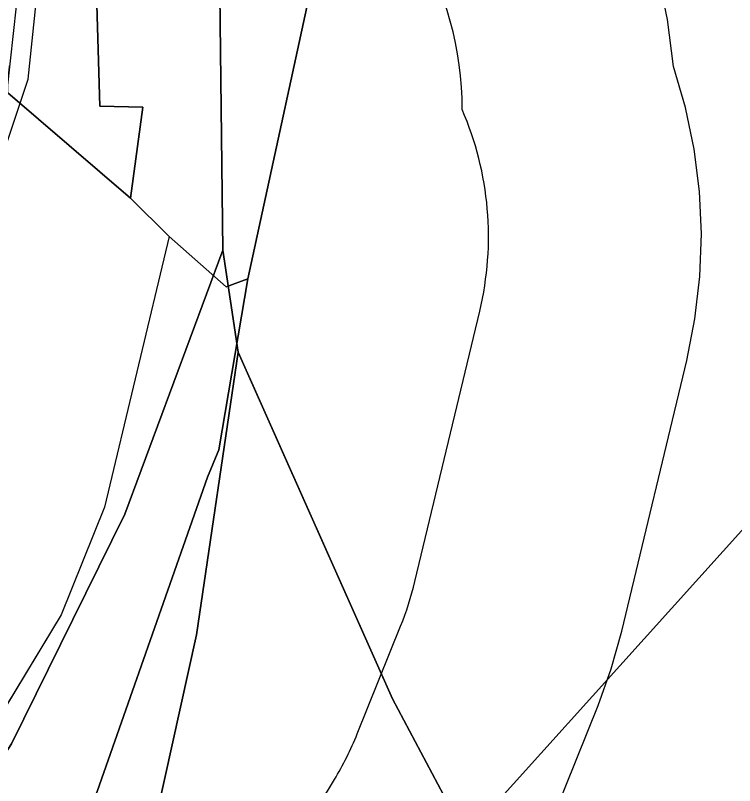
# Model space of a CAD drawing. Extents: x -690419 to -685080, y -987825 to -981190.
# Drawn here: x -686529.1 to -686461.5, y -986607.4 to -986534.9 of the extents above; entities that cross this region are included whole.
import ezdxf

# ---------------------------------------------------------------- set-up
doc = ezdxf.new("R2010")
doc.units = 0
for name, color, linetype in [('BPEJ (S) - hranice', 7, 'Continuous'), ('BPEJ I-II ochrana', 7, 'Continuous'), ('Lesy hospodářské', 7, 'Continuous'), ('OP elektro VN (S)', 7, 'Continuous'), ('OP lesa 30 m (S)', 7, 'Continuous'), ('OP lesa 50 m (S)', 7, 'Continuous'), ('Plochy lesní všeobecné LU (S)', 7, 'Continuous'), ('Plochy přírodní všeobecné NU (S)', 7, 'Continuous'), ('Plochy smíšené nezastavěného území všeobecné MU (S)', 7, 'Continuous'), ('Plochy zemědělské všeobecné AU (S)', 7, 'Continuous'), ('Regulační bloky STABILIZOVANÉ (S)', 7, 'Continuous'), ('USES LBC (S)', 7, 'Continuous'), ('USES LBK (S)', 7, 'Continuous'), ('USES_ŠRAFY (S)', 7, 'Continuous'), ('Záplavové území aktivní zóna (S)', 7, 'Continuous'), ('Záplavové území Q100 (S)', 7, 'Continuous')]:
    doc.layers.add(name, color=color, linetype=linetype)

msp = doc.modelspace()

# ---------------------------------------------------------------- linework, layer by layer
at = {"layer": 'BPEJ (S) - hranice'}
for points in [[(-686375.24, -986744.51), (-686391.37, -986730.86), (-686413.34, -986713.5), (-686428.58, -986697.9), (-686444.53, -986681.24), (-686459.41, -986662.82), (-686465.97, -986648.82), (-686475.89, -986633.58), (-686487.23, -986611.25), (-686493.61, -986599.2), (-686508.14, -986566.6), (-686509.56, -986557.03), (-686509.91, -986527.61), (-686516.5, -986485.5), (-686525.5, -986404.5), (-686531, -986377.5), (-686552.5, -986323), (-686582, -986265), (-686624.5, -986197.5)], [(-686624.5, -986197.5), (-686582, -986265), (-686552.5, -986323), (-686531, -986377.5), (-686525.5, -986404.5), (-686516.5, -986485.5), (-686509.91, -986527.61), (-686509.56, -986557.03), (-686518.77, -986581.84), (-686523.65, -986591.75), (-686529.41, -986603.45), (-686545, -986627.55), (-686542.16, -986638.89), (-686547.48, -986647.4), (-686557.23, -986661.75), (-686564.67, -986673.09), (-686571.4, -986672.38), (-686580.97, -986689.75), (-686595.5, -986714.56), (-686608.97, -986738.66), (-686620.84, -986764.35)], [(-686620.84, -986764.35), (-686608.97, -986738.66), (-686595.5, -986714.56), (-686580.97, -986689.75), (-686571.4, -986672.38), (-686564.67, -986673.09), (-686557.23, -986661.75), (-686547.48, -986647.4), (-686542.16, -986638.89), (-686545, -986627.55), (-686529.41, -986603.45), (-686523.65, -986591.75), (-686518.77, -986581.84), (-686509.56, -986557.03), (-686508.14, -986566.6), (-686512.04, -986593.18), (-686518.77, -986623.66), (-686526.92, -986645.98), (-686533.1, -986664.31), (-686538.8, -986681.24), (-686554.39, -986713.14), (-686566.44, -986738.3), (-686581.15, -986770.38)], [(-686581.15, -986770.38), (-686566.44, -986738.3), (-686554.39, -986713.14), (-686538.8, -986681.24), (-686533.1, -986664.31), (-686526.92, -986645.98), (-686518.77, -986623.66), (-686512.04, -986593.18), (-686508.14, -986566.6), (-686493.61, -986599.2), (-686487.23, -986611.25), (-686475.89, -986633.58), (-686465.97, -986648.82), (-686459.41, -986662.82), (-686444.53, -986681.24), (-686428.58, -986697.9), (-686413.34, -986713.5), (-686391.37, -986730.86), (-686375.24, -986744.51)]]:
    msp.add_lwpolyline(points, dxfattribs=at)
at = {"layer": 'BPEJ I-II ochrana'}
for p, q in [((-686523.48, -986463.86), (-686521.13, -986543.48)), ((-686521.13, -986543.48), (-686517.08, -986543.59)), ((-686517.08, -986543.59), (-686518.23, -986552.13)), ((-686518.23, -986552.13), (-686514.6, -986555.75)), ((-686514.6, -986555.75), (-686520.7, -986581.19)), ((-686520.7, -986581.19), (-686524.77, -986591.31)), ((-686524.77, -986591.31), (-686548.81, -986631.14))]:
    msp.add_line(p, q, dxfattribs=at)
for points in [[(-686510.444, -986559.41), (-686509.56, -986557.03), (-686509.91, -986527.61), (-686516.5, -986485.5), (-686523.801, -986419.79)], [(-686566.838, -986672.861), (-686564.67, -986673.09), (-686557.23, -986661.75), (-686547.48, -986647.4), (-686542.16, -986638.89), (-686545, -986627.55), (-686529.41, -986603.45), (-686523.65, -986591.75), (-686518.77, -986581.84), (-686510.444, -986559.41)], [(-686503.832, -986576.266), (-686508.14, -986566.6), (-686509.816, -986578.02)], [(-686333.942, -986776.178), (-686334.13, -986776.05), (-686351.85, -986762.93), (-686375.24, -986744.51), (-686391.37, -986730.86), (-686413.34, -986713.5), (-686428.58, -986697.9), (-686444.53, -986681.24), (-686459.41, -986662.82), (-686465.97, -986648.82), (-686475.89, -986633.58), (-686487.23, -986611.25), (-686493.61, -986599.2), (-686503.832, -986576.266)], [(-686509.816, -986578.02), (-686512.04, -986593.18), (-686518.77, -986623.66), (-686526.92, -986645.98), (-686533.1, -986664.31), (-686538.8, -986681.24), (-686554.39, -986713.14), (-686566.44, -986738.3), (-686581.15, -986770.38), (-686592.192, -986791.689)]]:
    msp.add_lwpolyline(points, dxfattribs=at)
at = {"layer": 'Lesy hospodářské'}
msp.add_lwpolyline([(-686523.48, -986463.86), (-686521.13, -986543.48), (-686517.08, -986543.59), (-686518.23, -986552.13), (-686514.6, -986555.75), (-686520.7, -986581.19), (-686524.77, -986591.31), (-686548.81, -986631.14), (-686545.48, -986632.64), (-686548.741, -986638.781), (-686561.292, -986662.417), (-686615.53, -986764.56)], dxfattribs=at)
at = {"layer": 'OP elektro VN (S)'}
msp.add_lwpolyline([(-686617.653, -986333.361), (-686528.052, -986384.449), (-686368.918, -986481.305), (-686546.232, -986678.224), (-686652.768, -986796.502), (-686700.554, -986741.734)], dxfattribs=at)
at = {"layer": 'OP lesa 30 m (S)'}
for p, q in [((-686491.527, -986588.185), (-686485.427, -986562.745)), ((-686496.937, -986602.504), (-686492.867, -986592.384)), ((-686515.512, -986634.028), (-686499.086, -986606.812))]:
    msp.add_line(p, q, dxfattribs=at)
for centre, start, end in [((-686517.08, -986543.59), 359.59008, 31.78883), ((-686514.6, -986555.75), 346.51619, 23.46439), ((-686520.7, -986581.19), 338.0913, 346.51619), ((-686524.77, -986591.31), 328.88628, 338.0913)]:
    msp.add_arc(centre, 30, start, end, dxfattribs=at)
at = {"layer": 'OP lesa 50 m (S)'}
msp.add_lwpolyline([(-686570.621, -986786.601), (-686517.131, -986685.867), (-686504.58, -986662.231), (-686501.319, -986656.09), (-686499.545, -986652.39), (-686498.081, -986648.558), (-686496.935, -986644.619), (-686496.117, -986640.599), (-686481.962, -986617.147), (-686480.027, -986613.629), (-686478.38, -986609.967), (-686474.31, -986599.847), (-686473.065, -986596.389), (-686472.077, -986592.849), (-686465.977, -986567.409), (-686465.2, -986563.479), (-686464.74, -986559.5), (-686464.6, -986555.497), (-686464.781, -986551.495), (-686465.281, -986547.52), (-686466.098, -986543.599), (-686467.226, -986539.755), (-686467.768, -986535.318), (-686468.704, -986530.947)], dxfattribs=at)
at = {"layer": 'Plochy lesní všeobecné LU (S)'}
msp.add_lwpolyline([(-686523.48, -986463.86), (-686521.13, -986543.48), (-686517.08, -986543.59), (-686518.23, -986552.13), (-686529.76, -986542.24), (-686530.23, -986465.49), (-686547.77, -986439.87), (-686534.21, -986418.86), (-686537.43, -986399.99), (-686528.35, -986396.6), (-686524.34, -986415.16), (-686524.3, -986419.33), (-686528.35, -986422.25)], close=True, dxfattribs=at)
at = {"layer": 'Plochy přírodní všeobecné NU (S)'}
msp.add_lwpolyline([(-686529.76, -986542.24), (-686518.23, -986552.13), (-686514.6, -986555.75), (-686509.24, -986560.47), (-686507.21, -986559.72), (-686509.94, -986575.81), (-686511.01, -986578.37), (-686521.37, -986607.92), (-686544.09, -986665.61), (-686570.06, -986686.25), (-686586.61, -986723.58), (-686606.32, -986767.03), (-686617.03, -986767.88), (-686628.97, -986763.74), (-686624.52, -986755.54), (-686621.89, -986748.01), (-686617.44, -986732.54), (-686584.85, -986665.54), (-686546.91, -986614.92), (-686539.48, -986589.87), (-686532.26, -986564.85)], close=True, dxfattribs=at)
at = {"layer": 'Plochy smíšené nezastavěného území všeobecné MU (S)'}
msp.add_lwpolyline([(-686518.23, -986552.13), (-686517.08, -986543.59), (-686521.13, -986543.48), (-686523.48, -986463.86), (-686528.35, -986422.25), (-686524.3, -986419.33), (-686515.94, -986427.04), (-686514.16, -986429.75), (-686496.06, -986497.96), (-686500.18, -986527.22), (-686507.21, -986559.72), (-686509.24, -986560.47), (-686514.6, -986555.75)], close=True, dxfattribs=at)
at = {"layer": 'Plochy zemědělské všeobecné AU (S)'}
msp.add_lwpolyline([(-686606.32, -986767.03), (-686586.61, -986723.58), (-686570.06, -986686.25), (-686544.09, -986665.61), (-686521.37, -986607.92), (-686511.01, -986578.37), (-686509.94, -986575.81), (-686507.21, -986559.72), (-686500.18, -986527.22), (-686496.06, -986497.96), (-686514.16, -986429.75), (-686515.94, -986427.04), (-686524.3, -986419.33), (-686524.34, -986415.16), (-686528.35, -986396.6), (-686500.34, -986381.89), (-686447.968, -986349.686), (-686430.95, -986378.9), (-686429.73, -986381.17), (-686358.162, -986514.847), (-686350.925, -986531.447), (-686285.51, -986658.907), (-686317.15, -986737.15), (-686335.84, -986780.59)], dxfattribs=at)
at = {"layer": 'Regulační bloky STABILIZOVANÉ (S)'}
msp.add_lwpolyline([(-686606.32, -986767.03), (-686586.61, -986723.58), (-686570.06, -986686.25), (-686544.09, -986665.61), (-686521.37, -986607.92), (-686511.01, -986578.37), (-686509.94, -986575.81), (-686507.21, -986559.72), (-686500.18, -986527.22), (-686496.06, -986497.96), (-686514.16, -986429.75), (-686515.94, -986427.04), (-686524.3, -986419.33), (-686524.34, -986415.16), (-686528.35, -986396.6), (-686500.34, -986381.89), (-686447.968, -986349.686), (-686430.95, -986378.9), (-686429.73, -986381.17), (-686358.162, -986514.847), (-686350.925, -986531.447), (-686285.51, -986658.907), (-686317.15, -986737.15), (-686335.84, -986780.59)], dxfattribs=at)
for points in [[(-686523.48, -986463.86), (-686521.13, -986543.48), (-686517.08, -986543.59), (-686518.23, -986552.13), (-686529.76, -986542.24), (-686530.23, -986465.49), (-686547.77, -986439.87), (-686534.21, -986418.86), (-686537.43, -986399.99), (-686528.35, -986396.6), (-686524.34, -986415.16), (-686524.3, -986419.33), (-686528.35, -986422.25)], [(-686518.23, -986552.13), (-686517.08, -986543.59), (-686521.13, -986543.48), (-686523.48, -986463.86), (-686528.35, -986422.25), (-686524.3, -986419.33), (-686515.94, -986427.04), (-686514.16, -986429.75), (-686496.06, -986497.96), (-686500.18, -986527.22), (-686507.21, -986559.72), (-686509.24, -986560.47), (-686514.6, -986555.75)], [(-686529.76, -986542.24), (-686518.23, -986552.13), (-686514.6, -986555.75), (-686509.24, -986560.47), (-686507.21, -986559.72), (-686509.94, -986575.81), (-686511.01, -986578.37), (-686521.37, -986607.92), (-686544.09, -986665.61), (-686570.06, -986686.25), (-686586.61, -986723.58), (-686606.32, -986767.03), (-686617.03, -986767.88), (-686628.97, -986763.74), (-686624.52, -986755.54), (-686621.89, -986748.01), (-686617.44, -986732.54), (-686584.85, -986665.54), (-686546.91, -986614.92), (-686539.48, -986589.87), (-686532.26, -986564.85)]]:
    msp.add_lwpolyline(points, close=True, dxfattribs=at)
at = {"layer": 'USES LBC (S)'}
msp.add_lwpolyline([(-686606.32, -986767.03), (-686586.61, -986723.58), (-686570.06, -986686.25), (-686544.09, -986665.61), (-686521.37, -986607.92), (-686511.01, -986578.37), (-686509.94, -986575.81), (-686507.21, -986559.72), (-686509.24, -986560.47), (-686514.6, -986555.75), (-686518.23, -986552.13), (-686529.76, -986542.24), (-686551.76, -986537.383), (-686568.133, -986540.442), (-686573.809, -986569.28), (-686592.364, -986606.203), (-686621.607, -986620.871), (-686650.65, -986655.579), (-686672.138, -986695.114)], dxfattribs=at)
at = {"layer": 'USES LBK (S)'}
msp.add_lwpolyline([(-686537.77, -986479.73), (-686538.545, -986540.3), (-686529.76, -986542.24), (-686518.23, -986552.13), (-686514.6, -986555.75), (-686509.24, -986560.47), (-686507.21, -986559.72), (-686500.18, -986527.22)], dxfattribs=at)
at = {"layer": 'USES_ŠRAFY (S)'}
for points in [[(-686537.77, -986479.73), (-686538.545, -986540.3), (-686529.76, -986542.24), (-686518.23, -986552.13), (-686514.6, -986555.75), (-686509.24, -986560.47), (-686507.21, -986559.72), (-686500.18, -986527.22)], [(-686606.32, -986767.03), (-686586.61, -986723.58), (-686570.06, -986686.25), (-686544.09, -986665.61), (-686521.37, -986607.92), (-686511.01, -986578.37), (-686509.94, -986575.81), (-686507.21, -986559.72), (-686509.24, -986560.47), (-686514.6, -986555.75), (-686518.23, -986552.13), (-686529.76, -986542.24), (-686551.76, -986537.383), (-686568.133, -986540.442), (-686573.809, -986569.28), (-686592.364, -986606.203), (-686621.607, -986620.871), (-686650.65, -986655.579), (-686672.138, -986695.114)]]:
    msp.add_lwpolyline(points, dxfattribs=at)
at = {"layer": 'Záplavové území aktivní zóna (S)'}
msp.add_lwpolyline([(-686573.626, -986610.551), (-686570.386, -986605), (-686565, -986596.65), (-686560.753, -986594.247), (-686560, -986593.074), (-686557.214, -986590), (-686555.848, -986587.924), (-686556.141, -986582.281), (-686555.823, -986580), (-686555, -986578.98), (-686547.723, -986575), (-686546.033, -986573.575), (-686545, -986573.64), (-686541.258, -986567.545), (-686540, -986566.325), (-686539.321, -986565), (-686535.042, -986559.958), (-686534.105, -986557.613), (-686531.81, -986550.309), (-686529.789, -986541.788), (-686528.116, -986526.322)], dxfattribs=at)
at = {"layer": 'Záplavové území Q100 (S)'}
msp.add_lwpolyline([(-686567.897, -986607.897), (-686567.095, -986605), (-686566.003, -986601.003), (-686565, -986599.352), (-686563.512, -986598.511), (-686560, -986597.091), (-686558.878, -986596.122), (-686557.292, -986595), (-686555.845, -986592.923), (-686553.19, -986590), (-686549.845, -986585), (-686547.695, -986582.695), (-686545, -986579.785), (-686543.82, -986576.731), (-686543.159, -986575), (-686541.827, -986572.608), (-686540.845, -986570.845), (-686540, -986569.533), (-686537.694, -986565), (-686535, -986561.874), (-686534.544, -986560.937), (-686527.857, -986540.95), (-686523.578, -986499.744)], dxfattribs=at)

doc.saveas('drawing.dxf')
